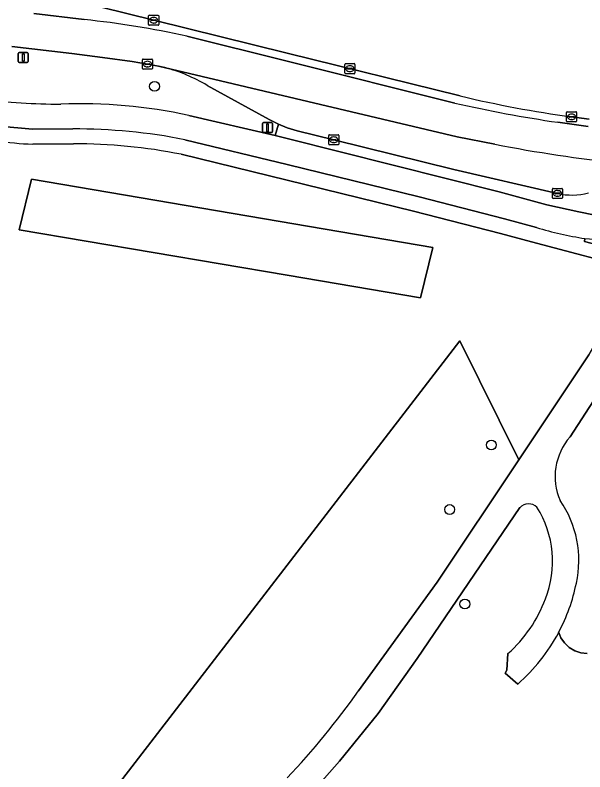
# Model space of a CAD drawing. Extents: x 159817 to 160765, y 380688 to 381638.
# Drawn here: x 160473.1 to 160529.5, y 380814.2 to 380889.1 of the extents above; entities that cross this region are included whole.
import ezdxf

# ---------------------------------------------------------------- set-up
doc = ezdxf.new("R2010")
doc.units = 0
for name, color, linetype in [('IMGEO_Berm_groen', 7, 'Continuous'), ('IMGEO_Boom', 7, 'Continuous'), ('IMGEO_Fietspad_gesloten', 7, 'Continuous'), ('IMGEO_Gemengd_bos', 7, 'Continuous'), ('IMGEO_Groenvoorziening', 7, 'Continuous'), ('IMGEO_Kolk', 7, 'Continuous'), ('IMGEO_Lichtmast', 7, 'Continuous'), ('IMGEO_Loofbos', 7, 'Continuous'), ('IMGEO_OVBaan_gesloten', 7, 'Continuous'), ('IMGEO_Rijbaan_lokaal_gesloten', 7, 'Continuous'), ('IMGEO_Verkeerseiland_gesloten', 7, 'Continuous'), ('IMGEO_Voetpad_gesloten', 7, 'Continuous'), ('IMGEO_Voetpad_open', 7, 'Continuous')]:
    doc.layers.add(name, color=color, linetype=linetype)

msp = doc.modelspace()

# ---------------------------------------------------------------- linework, layer by layer
at = {"layer": 'IMGEO_Berm_groen'}
for points in [[(160487.904, 380883.92), (160487.259, 380884.077), (160486.174, 380884.262), (160484.672, 380884.507), (160481.705, 380884.933), (160478.698, 380885.302), (160472.758, 380885.996)], [(160490.266, 380879.187), (160498.8, 380877.201), (160499.135, 380878.307), (160498.21, 380878.785), (160492.081, 380882.153)], [(160529.476, 380867.01), (160529.436, 380866.711), (160535.664, 380865.066), (160536.629, 380866.49), (160537.816, 380868.426)]]:
    msp.add_lwpolyline(points, dxfattribs=at)
for centre, radius, start, end in [((160483.806, 380868.413), 16.039, 58.94222, 75.19806), ((160478.073, 380953.527), 73.234, 263.48688, 269.6143), ((160479.624, 380830.522), 49.815, 77.665, 92.35186), ((160530.961, 380881.379), 14.446, 264.10054, 292.12259)]:
    msp.add_arc(centre, radius, start, end, dxfattribs=at)
at = {"layer": 'IMGEO_Boom'}
for centre in [(160486.872, 380882.06), (160520.213, 380846.579), (160516.093, 380840.193), (160517.593, 380830.842)]:
    msp.add_circle(centre, 0.489, dxfattribs=at)
at = {"layer": 'IMGEO_Fietspad_gesloten'}
for points in [[(160459.014, 380879.929), (160471.471, 380878.13), (160474.791, 380877.835), (160478.783, 380877.85)], [(160520.993, 380871.643), (160500, 380876.9), (160498.8, 380877.201), (160490.266, 380879.187)], [(160489.869, 380876.787), (160500, 380874.318), (160513.079, 380871.13), (160521.533, 380868.947), (160524.687, 380868.091)], [(160530.324, 380869.348), (160528.878, 380869.636), (160525.715, 380870.349), (160520.993, 380871.643)]]:
    msp.add_lwpolyline(points, dxfattribs=at)
for centre, radius, start, end in [((160478.073, 380953.527), 73.234, 263.48688, 269.6143), ((160479.624, 380830.522), 49.815, 77.665, 92.35186), ((160478.992, 380821.686), 56.164, 78.83287, 90.21281), ((160534.829, 380901.873), 35.271, 253.28925, 261.27085), ((160530.961, 380881.379), 14.446, 264.10054, 292.12259)]:
    msp.add_arc(centre, radius, start, end, dxfattribs=at)
at = {"layer": 'IMGEO_Gemengd_bos'}
msp.add_lwpolyline([(160507.077, 380822.247), (160514.856, 380833.007), (160522.946, 380845.116), (160517.109, 380856.888), (160500, 380834.69), (160479.624, 380808.252), (160474.217, 380796.991), (160479.498, 380799.276), (160484.678, 380801.783)], dxfattribs=at)
msp.add_arc((160440.855, 380869.471), 81.336, 316.64985, 324.50655, dxfattribs=at)
at = {"layer": 'IMGEO_Groenvoorziening'}
for points in [[(160478.834, 380876.378), (160474.807, 380876.353)], [(160517.109, 380856.888), (160522.946, 380845.116), (160529.874, 380855.486), (160531.416, 380858.189), (160534.914, 380863.847), (160524.191, 380866.664), (160521.13, 380867.498), (160512.494, 380869.725), (160500, 380872.779), (160489.511, 380875.342)], [(160474.217, 380796.991), (160479.624, 380808.252), (160500, 380834.69), (160517.109, 380856.888)]]:
    msp.add_lwpolyline(points, dxfattribs=at)
msp.add_lwpolyline([(160500, 380863.385), (160473.472, 380867.883), (160474.69, 380872.869), (160514.429, 380866.128), (160513.211, 380861.144)], close=True, dxfattribs=at)
for centre, radius, start, end in [((160475.549, 380904.13), 27.787, 261.01569, 268.46908), ((160478.987, 380822.416), 53.962, 78.75352, 90.16225)]:
    msp.add_arc(centre, radius, start, end, dxfattribs=at)
at = {"layer": 'IMGEO_Kolk'}
for p, q in [((160486.287, 380888.182), (160486.287, 380889.034)), ((160486.362, 380889.108), (160487.214, 380889.108)), ((160486.546, 380888.602), (160486.546, 380888.614)), ((160486.984, 380888.565), (160486.586, 380888.565)), ((160486.589, 380888.651), (160486.987, 380888.651)), ((160486.775, 380888.888), (160486.8, 380888.888)), ((160487.03, 380888.614), (160487.03, 380888.602)), ((160487.288, 380889.034), (160487.288, 380888.182)), ((160487.214, 380888.108), (160486.362, 380888.108)), ((160486.798, 380888.328), (160486.773, 380888.328)), ((160485.672, 380883.835), (160485.672, 380884.687)), ((160485.747, 380884.761), (160486.599, 380884.761)), ((160486.673, 380884.687), (160486.673, 380883.835)), ((160485.931, 380884.255), (160485.931, 380884.267)), ((160486.369, 380884.218), (160485.971, 380884.218)), ((160485.974, 380884.304), (160486.372, 380884.304)), ((160486.183, 380883.981), (160486.158, 380883.981)), ((160486.16, 380884.541), (160486.185, 380884.541)), ((160486.415, 380884.267), (160486.415, 380884.255)), ((160505.709, 380883.389), (160505.709, 380884.241)), ((160505.784, 380884.315), (160506.636, 380884.315)), ((160506.197, 380884.095), (160506.222, 380884.095)), ((160506.71, 380884.241), (160506.71, 380883.389)), ((160486.599, 380883.761), (160485.747, 380883.761)), ((160506.636, 380883.315), (160505.784, 380883.315)), ((160505.968, 380883.809), (160505.968, 380883.821)), ((160506.406, 380883.772), (160506.008, 380883.772)), ((160506.011, 380883.858), (160506.409, 380883.858)), ((160506.22, 380883.535), (160506.195, 380883.535)), ((160506.452, 380883.821), (160506.452, 380883.809)), ((160527.659, 380878.622), (160527.659, 380879.474)), ((160527.734, 380879.548), (160528.586, 380879.548)), ((160528.66, 380879.474), (160528.66, 380878.622)), ((160527.918, 380879.042), (160527.918, 380879.054)), ((160528.356, 380879.005), (160527.958, 380879.005)), ((160527.961, 380879.091), (160528.359, 380879.091)), ((160528.17, 380878.768), (160528.145, 380878.768)), ((160528.147, 380879.328), (160528.172, 380879.328)), ((160528.402, 380879.054), (160528.402, 380879.042)), ((160528.586, 380878.548), (160527.734, 380878.548)), ((160504.118, 380876.352), (160504.118, 380877.204)), ((160504.193, 380877.278), (160505.045, 380877.278)), ((160505.119, 380877.204), (160505.119, 380876.352)), ((160504.377, 380876.772), (160504.377, 380876.784)), ((160504.815, 380876.735), (160504.417, 380876.735)), ((160504.42, 380876.821), (160504.818, 380876.821)), ((160504.629, 380876.498), (160504.604, 380876.498)), ((160504.606, 380877.058), (160504.631, 380877.058)), ((160504.861, 380876.784), (160504.861, 380876.772)), ((160505.045, 380876.278), (160504.193, 380876.278)), ((160526.336, 380871.972), (160527.188, 380871.972)), ((160526.261, 380871.046), (160526.261, 380871.898)), ((160526.52, 380871.466), (160526.52, 380871.478)), ((160526.958, 380871.429), (160526.56, 380871.429)), ((160526.563, 380871.515), (160526.961, 380871.515)), ((160526.772, 380871.192), (160526.747, 380871.192)), ((160526.749, 380871.752), (160526.774, 380871.752)), ((160527.004, 380871.478), (160527.004, 380871.466)), ((160527.262, 380871.898), (160527.262, 380871.046)), ((160527.188, 380870.972), (160526.336, 380870.972))]:
    msp.add_line(p, q, dxfattribs=at)
for points in [[(160486.287, 380888.182), (160486.287, 380889.034)], [(160486.362, 380889.108), (160487.214, 380889.108)], [(160487.288, 380889.034), (160487.288, 380888.182)], [(160487.214, 380888.108), (160486.362, 380888.108)], [(160485.672, 380883.835), (160485.672, 380884.687)], [(160485.747, 380884.761), (160486.599, 380884.761)], [(160486.673, 380884.687), (160486.673, 380883.835)], [(160505.709, 380883.389), (160505.709, 380884.241)], [(160505.784, 380884.315), (160506.636, 380884.315)], [(160506.71, 380884.241), (160506.71, 380883.389)], [(160486.599, 380883.761), (160485.747, 380883.761)], [(160506.636, 380883.315), (160505.784, 380883.315)], [(160527.659, 380878.622), (160527.659, 380879.474)], [(160527.734, 380879.548), (160528.586, 380879.548)], [(160528.66, 380879.474), (160528.66, 380878.622)], [(160528.586, 380878.548), (160527.734, 380878.548)], [(160504.118, 380876.352), (160504.118, 380877.204)], [(160504.193, 380877.278), (160505.045, 380877.278)], [(160505.119, 380877.204), (160505.119, 380876.352)], [(160505.045, 380876.278), (160504.193, 380876.278)], [(160526.336, 380871.972), (160527.188, 380871.972)], [(160526.261, 380871.046), (160526.261, 380871.898)], [(160527.262, 380871.898), (160527.262, 380871.046)], [(160527.188, 380870.972), (160526.336, 380870.972)]]:
    msp.add_lwpolyline(points, dxfattribs=at)
for centre, radius, start, end in [((160486.364, 380889.032), 0.0765, 91.55205, 178.44795), ((160486.364, 380889.032), 0.0765, 91.55205, 178.44795), ((160486.586, 380888.611), 0.0403, 85.87752, 175.75265), ((160486.583, 380888.601), 0.0366, 178.93798, 274.71019), ((160486.987, 380888.608), 0.043, 264.86636, 352.45326), ((160486.991, 380888.613), 0.0386, 1.73085, 96.63898), ((160487.212, 380889.032), 0.0765, 1.55205, 88.44795), ((160487.212, 380889.032), 0.0765, 1.55205, 88.44795), ((160486.364, 380888.184), 0.0765, 181.55205, 268.44795), ((160486.364, 380888.184), 0.0765, 181.55205, 268.44795), ((160487.212, 380888.184), 0.0765, 271.55205, 358.44795), ((160487.212, 380888.184), 0.0765, 271.55205, 358.44795), ((160485.749, 380884.685), 0.0765, 91.55205, 178.44795), ((160485.749, 380884.685), 0.0765, 91.55205, 178.44795), ((160486.597, 380884.685), 0.0765, 1.55205, 88.44795), ((160486.597, 380884.685), 0.0765, 1.55205, 88.44795), ((160485.971, 380884.264), 0.0403, 85.87752, 175.75265), ((160485.968, 380884.254), 0.0366, 178.93798, 274.71019), ((160486.372, 380884.261), 0.043, 264.86636, 352.45326), ((160486.376, 380884.266), 0.0386, 1.73085, 96.63898), ((160505.786, 380884.239), 0.0765, 91.55205, 178.44795), ((160505.786, 380884.239), 0.0765, 91.55205, 178.44795), ((160506.634, 380884.239), 0.0765, 1.55205, 88.44795), ((160506.634, 380884.239), 0.0765, 1.55205, 88.44795), ((160485.749, 380883.837), 0.0765, 181.55205, 268.44795), ((160485.749, 380883.837), 0.0765, 181.55205, 268.44795), ((160486.597, 380883.837), 0.0765, 271.55205, 358.44795), ((160486.597, 380883.837), 0.0765, 271.55205, 358.44795), ((160505.786, 380883.391), 0.0765, 181.55205, 268.44795), ((160505.786, 380883.391), 0.0765, 181.55205, 268.44795), ((160506.008, 380883.818), 0.0403, 85.87752, 175.75265), ((160506.005, 380883.808), 0.0366, 178.93798, 274.71019), ((160506.409, 380883.815), 0.043, 264.86636, 352.45326), ((160506.413, 380883.82), 0.0386, 1.73085, 96.63898), ((160506.634, 380883.391), 0.0765, 271.55205, 358.44795), ((160506.634, 380883.391), 0.0765, 271.55205, 358.44795), ((160527.736, 380879.472), 0.0765, 91.55205, 178.44795), ((160527.736, 380879.472), 0.0765, 91.55205, 178.44795), ((160528.584, 380879.472), 0.0765, 1.55205, 88.44795), ((160528.584, 380879.472), 0.0765, 1.55205, 88.44795), ((160527.958, 380879.051), 0.0403, 85.87752, 175.75265), ((160527.955, 380879.041), 0.0366, 178.93798, 274.71019), ((160528.359, 380879.048), 0.043, 264.86636, 352.45326), ((160528.363, 380879.053), 0.0386, 1.73085, 96.63898), ((160527.736, 380878.624), 0.0765, 181.55205, 268.44795), ((160527.736, 380878.624), 0.0765, 181.55205, 268.44795), ((160528.584, 380878.624), 0.0765, 271.55205, 358.44795), ((160528.584, 380878.624), 0.0765, 271.55205, 358.44795), ((160504.195, 380877.202), 0.0765, 91.55205, 178.44795), ((160504.195, 380877.202), 0.0765, 91.55205, 178.44795), ((160505.043, 380877.202), 0.0765, 1.55205, 88.44795), ((160505.043, 380877.202), 0.0765, 1.55205, 88.44795), ((160504.417, 380876.781), 0.0403, 85.87752, 175.75265), ((160504.414, 380876.771), 0.0366, 178.93798, 274.71019), ((160504.818, 380876.778), 0.043, 264.86636, 352.45326), ((160504.822, 380876.783), 0.0386, 1.73085, 96.63898), ((160504.195, 380876.354), 0.0765, 181.55205, 268.44795), ((160504.195, 380876.354), 0.0765, 181.55205, 268.44795), ((160505.043, 380876.354), 0.0765, 271.55205, 358.44795), ((160505.043, 380876.354), 0.0765, 271.55205, 358.44795), ((160526.338, 380871.896), 0.0765, 91.55205, 178.44795), ((160526.338, 380871.896), 0.0765, 91.55205, 178.44795), ((160527.186, 380871.896), 0.0765, 1.55205, 88.44795), ((160527.186, 380871.896), 0.0765, 1.55205, 88.44795), ((160526.56, 380871.475), 0.0403, 85.87752, 175.75265), ((160526.557, 380871.465), 0.0366, 178.93798, 274.71019), ((160526.961, 380871.472), 0.043, 264.86636, 352.45326), ((160526.965, 380871.477), 0.0386, 1.73085, 96.63898), ((160526.338, 380871.048), 0.0765, 181.55205, 268.44795), ((160526.338, 380871.048), 0.0765, 181.55205, 268.44795), ((160527.186, 380871.048), 0.0765, 271.55205, 358.44795), ((160527.186, 380871.048), 0.0765, 271.55205, 358.44795)]:
    msp.add_arc(centre, radius, start, end, dxfattribs=at)
for centre, major_axis, ratio, start_param, end_param in [((160486.774, 380888.608), (-0.387, 0.002), 0.722429, 4.712389, 7.853982), ((160486.799, 380888.608), (-0.39, 0.002), 0.717154, 1.570796, 4.712389), ((160486.159, 380884.261), (-0.387, 0.002), 0.722429, 4.712389, 7.853982), ((160486.184, 380884.261), (-0.39, 0.002), 0.717154, 1.570796, 4.712389), ((160506.196, 380883.815), (-0.387, 0.002), 0.722429, 4.712389, 7.853982), ((160506.221, 380883.815), (-0.39, 0.002), 0.717154, 1.570796, 4.712389), ((160528.146, 380879.048), (-0.387, 0.002), 0.722429, 4.712389, 7.853982), ((160528.171, 380879.048), (-0.39, 0.002), 0.717154, 1.570796, 4.712389), ((160504.605, 380876.778), (-0.387, 0.002), 0.722429, 4.712389, 7.853982), ((160504.63, 380876.778), (-0.39, 0.002), 0.717154, 1.570796, 4.712389), ((160526.748, 380871.472), (-0.387, 0.002), 0.722429, 4.712389, 7.853982), ((160526.773, 380871.472), (-0.39, 0.002), 0.717154, 1.570796, 4.712389)]:
    msp.add_ellipse(centre, major_axis=major_axis, ratio=ratio, start_param=start_param, end_param=end_param, dxfattribs=at)
at = {"layer": 'IMGEO_Lichtmast'}
for p, q in [((160473.48, 380885.419), (160474.27, 380885.419)), ((160474.27, 380885.419), (160473.48, 380885.419)), ((160473.38, 380884.519), (160473.38, 380885.319)), ((160473.38, 380885.319), (160473.38, 380884.519)), ((160474.37, 380885.319), (160474.37, 380884.519)), ((160474.37, 380884.519), (160474.37, 380885.319)), ((160474.27, 380884.419), (160473.48, 380884.419)), ((160473.48, 380884.419), (160474.27, 380884.419)), ((160497.556, 380877.582), (160497.556, 380878.382)), ((160497.556, 380878.382), (160497.556, 380877.582)), ((160497.656, 380878.482), (160498.446, 380878.482)), ((160498.446, 380878.482), (160497.656, 380878.482)), ((160498.546, 380878.382), (160498.546, 380877.582)), ((160498.546, 380877.582), (160498.546, 380878.382)), ((160498.446, 380877.482), (160497.656, 380877.482)), ((160497.656, 380877.482), (160498.446, 380877.482))]:
    msp.add_line(p, q, dxfattribs=at)
for points in [[(160473.8, 380885.294), (160473.95, 380885.294), (160473.95, 380884.544), (160473.8, 380884.544), (160473.8, 380885.294)], [(160497.976, 380878.357), (160498.126, 380878.357), (160498.126, 380877.607), (160497.976, 380877.607), (160497.976, 380878.357)]]:
    msp.add_lwpolyline(points, dxfattribs=at)
for centre, start, end in [((160473.48, 380885.319), 90, 180), ((160473.48, 380885.319), 90, 180), ((160474.27, 380885.319), 0, 90), ((160474.27, 380885.319), 360, 90), ((160473.48, 380884.519), 180, 270), ((160473.48, 380884.519), 180, 270), ((160474.27, 380884.519), 270, 0), ((160474.27, 380884.519), 270, 0), ((160497.656, 380878.382), 90, 180), ((160497.656, 380878.382), 90, 180), ((160498.446, 380878.382), 0, 90), ((160498.446, 380878.382), 360, 90), ((160497.656, 380877.582), 180, 270), ((160497.656, 380877.582), 180, 270), ((160498.446, 380877.582), 270, 0), ((160498.446, 380877.582), 270, 0)]:
    msp.add_arc(centre, 0.1, start, end, dxfattribs=at)
at = {"layer": 'IMGEO_Loofbos'}
msp.add_lwpolyline([(160513.211, 380861.144), (160514.429, 380866.128), (160474.69, 380872.869), (160473.472, 380867.883), (160500, 380863.385)], close=True, dxfattribs=at)
for points in [[(160559.283, 380869.815), (160559.365, 380870.134), (160559.389, 380870.28), (160555.906, 380870.841), (160554.21, 380870.789), (160552.435, 380870.538), (160548.219, 380869.69), (160539.672, 380867.33), (160530.707, 380851.492), (160528.012, 380847.388)], [(160523.04, 380840.376), (160512.868, 380825.448), (160509.009, 380820.004), (160505.192, 380815.284), (160502.695, 380812.486), (160500, 380809.776)], [(160529.691, 380825.933), (160529.063, 380826.013), (160528.466, 380826.223), (160527.926, 380826.552), (160527.466, 380826.986), (160527.106, 380827.506), (160526.882, 380828.027)], [(160526.882, 380828.027), (160527.106, 380827.506), (160527.466, 380826.986), (160527.926, 380826.552), (160528.466, 380826.223), (160529.063, 380826.013), (160529.691, 380825.933)], [(160522.837, 380822.92), (160521.597, 380824.016), (160521.764, 380824.295), (160521.86, 380825.932)]]:
    msp.add_lwpolyline(points, dxfattribs=at)
for centre, radius, start, end in [((160532.462, 380843.466), 5.932, 138.60841, 203.68627), ((160523.906, 380839.574), 1.18, 45.77576, 137.20878), ((160518.49, 380835.162), 10.392, 347.43434, 34.73539), ((160516.198, 380835.047), 10.082, 338.49452, 32.20186), ((160510.837, 380836.543), 18.164, 332.04311, 348.43492), ((160512.762, 380836.159), 13.688, 311.65602, 339.4356), ((160510.934, 380836.503), 18.06, 311.22808, 332.00994)]:
    msp.add_arc(centre, radius, start, end, dxfattribs=at)
at = {"layer": 'IMGEO_OVBaan_gesloten'}
for points in [[(160487.259, 380884.077), (160487.904, 380883.92)], [(160520.561, 380876.333), (160516.835, 380877.06), (160487.259, 380884.077)], [(160492.081, 380882.153), (160498.21, 380878.785), (160499.135, 380878.307), (160500, 380877.961), (160500.982, 380877.648), (160504.619, 380876.779), (160516.496, 380873.836), (160526.762, 380871.472)]]:
    msp.add_lwpolyline(points, dxfattribs=at)
for centre, radius, start, end in [((160483.806, 380868.413), 16.039, 58.94222, 75.19806), ((160548.413, 381019.845), 146.19, 259.01693, 263.97441), ((160528.194, 380877.756), 6.445, 257.16011, 284.60155)]:
    msp.add_arc(centre, radius, start, end, dxfattribs=at)
at = {"layer": 'IMGEO_Rijbaan_lokaal_gesloten'}
for points in [[(160547.365, 380885.947), (160545.183, 380886.453), (160534.288, 380889.115), (160509.439, 380895.309), (160500, 380897.648), (160491.667, 380899.712), (160489.586, 380900.228), (160467.63, 380905.686), (160464.492, 380894.136), (160466.057, 380893.772), (160486.788, 380888.609), (160500, 380885.349), (160517.131, 380881.121)], [(160479.914, 380888.677), (160474.912, 380889.268)], [(160500, 380884.551), (160490.064, 380887.028)], [(160472.758, 380885.996), (160478.698, 380885.302), (160481.705, 380884.933), (160484.672, 380884.507), (160486.174, 380884.262), (160487.259, 380884.077), (160516.835, 380877.06), (160520.561, 380876.333)], [(160516.591, 380880.414), (160500, 380884.551)], [(160528.16, 380879.049), (160529.89, 380878.827)], [(160529.802, 380878.103), (160526.812, 380878.505)]]:
    msp.add_lwpolyline(points, dxfattribs=at)
for centre, radius, start, end in [((160469.447, 380792.191), 97.052, 77.7354, 83.80896), ((160542.891, 380987.849), 109.793, 256.43057, 262.28935), ((160545.972, 381009.409), 132.299, 257.16852, 261.67273), ((160548.413, 381019.845), 146.19, 259.01693, 263.97441)]:
    msp.add_arc(centre, radius, start, end, dxfattribs=at)
at = {"layer": 'IMGEO_Verkeerseiland_gesloten'}
for points in [[(160517.131, 380881.121), (160500, 380885.349), (160486.788, 380888.609), (160466.057, 380893.772), (160464.492, 380894.136)], [(160474.912, 380889.268), (160479.914, 380888.677)], [(160490.064, 380887.028), (160500, 380884.551), (160516.591, 380880.414)], [(160529.89, 380878.827), (160528.16, 380879.049)], [(160526.812, 380878.505), (160529.802, 380878.103)]]:
    msp.add_lwpolyline(points, dxfattribs=at)
for centre, radius, start, end in [((160469.447, 380792.191), 97.052, 77.7354, 83.80896), ((160542.891, 380987.849), 109.793, 256.43057, 262.28935), ((160545.972, 381009.409), 132.299, 257.16852, 261.67273)]:
    msp.add_arc(centre, radius, start, end, dxfattribs=at)
at = {"layer": 'IMGEO_Voetpad_gesloten'}
for points in [[(160528.012, 380847.388), (160530.707, 380851.492), (160539.672, 380867.33), (160536.629, 380866.49), (160535.664, 380865.066), (160534.914, 380863.847), (160531.416, 380858.189), (160529.874, 380855.486), (160522.946, 380845.116), (160514.856, 380833.007), (160507.077, 380822.247)], [(160500, 380809.776), (160502.695, 380812.486), (160505.192, 380815.284), (160509.009, 380820.004), (160512.868, 380825.448), (160523.04, 380840.376)], [(160521.86, 380825.932), (160521.764, 380824.295), (160521.597, 380824.016), (160522.837, 380822.92)]]:
    msp.add_lwpolyline(points, dxfattribs=at)
for centre, radius, start, end in [((160532.462, 380843.466), 5.932, 138.60841, 203.68627), ((160523.906, 380839.574), 1.18, 45.77576, 137.20878), ((160518.49, 380835.162), 10.392, 347.43434, 34.73539), ((160516.198, 380835.047), 10.082, 338.49452, 32.20186), ((160510.837, 380836.543), 18.164, 332.04311, 348.43492), ((160512.762, 380836.159), 13.688, 311.65602, 339.4356), ((160510.934, 380836.503), 18.06, 311.22808, 332.00994), ((160440.855, 380869.471), 81.336, 316.64985, 324.50655)]:
    msp.add_arc(centre, radius, start, end, dxfattribs=at)
at = {"layer": 'IMGEO_Voetpad_open'}
for points in [[(160478.783, 380877.85), (160474.791, 380877.835), (160471.471, 380878.13), (160459.014, 380879.929)], [(160526.762, 380871.472), (160516.496, 380873.836), (160504.619, 380876.779), (160500.982, 380877.648), (160500, 380877.961), (160499.135, 380878.307), (160498.8, 380877.201), (160500, 380876.9), (160520.993, 380871.643), (160525.715, 380870.349), (160528.878, 380869.636), (160530.324, 380869.348), (160530.571, 380870.37), (160542.276, 380873.532), (160542.258, 380874.296), (160541.985, 380874.284)], [(160513.079, 380871.13), (160500, 380874.318), (160489.869, 380876.787)], [(160474.807, 380876.353), (160478.834, 380876.378)], [(160489.511, 380875.342), (160500, 380872.779), (160512.494, 380869.725), (160521.13, 380867.498), (160524.191, 380866.664), (160534.914, 380863.847), (160535.664, 380865.066), (160529.436, 380866.711), (160529.476, 380867.01)], [(160524.687, 380868.091), (160521.533, 380868.947), (160513.079, 380871.13)]]:
    msp.add_lwpolyline(points, dxfattribs=at)
for centre, radius, start, end in [((160478.992, 380821.686), 56.164, 78.83287, 90.21281), ((160475.549, 380904.13), 27.787, 261.01569, 268.46908), ((160478.987, 380822.416), 53.962, 78.75352, 90.16225), ((160528.194, 380877.756), 6.445, 257.16011, 284.60155), ((160534.829, 380901.873), 35.271, 253.28925, 261.27085)]:
    msp.add_arc(centre, radius, start, end, dxfattribs=at)

doc.saveas('drawing.dxf')
